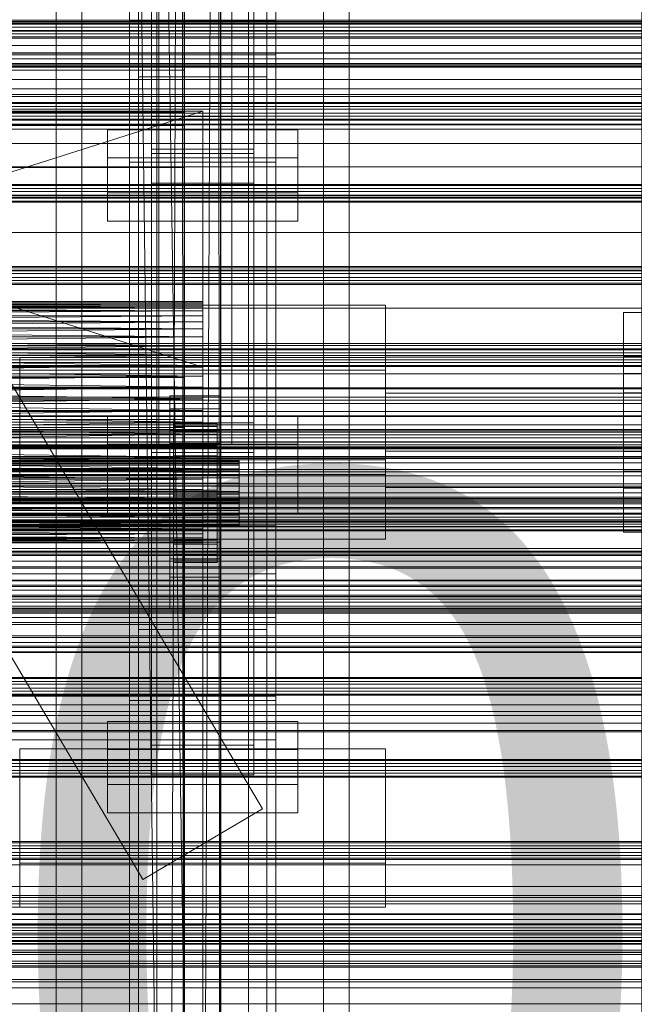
# Model space of a CAD drawing. Header units: millimetres. Extents: x -4738 to 65662, y -68080 to 6847.
# Tile 304 of 656: x 380 to 548, y -33994 to -33725. Entities that reach past the tile are written whole.
import ezdxf

# ---------------------------------------------------------------- set-up
doc = ezdxf.new("R2010")
doc.units = ezdxf.units.MM
for name, color, linetype, lineweight in [('COTAS_O', 1, 'Continuous', 0), ('COTAS_P', 1, 'Continuous', 0), ('frontal_briquetadora', 7, 'Continuous', 0), ('frontal_C01', 7, 'Continuous', 0), ('frontal_C02', 7, 'Continuous', 0), ('frontal_C03', 7, 'Continuous', 0), ('frontal_C10', 7, 'Continuous', 0), ('frontal_mezcladora', 7, 'Continuous', 0), ('frontal_secador', 7, 'Continuous', 0)]:
    doc.layers.add(name, color=color, linetype=linetype, lineweight=lineweight)
doc.dimstyles.new('R19_100', dxfattribs={"dimtxt": 250, "dimasz": 150, "dimexe": 150, "dimexo": 80, "dimgap": 100, "dimtad": 1, "dimtih": 1, "dimtoh": 1, "dimdsep": 46, "dimcen": 0.09, "dimadec": 0, "dimazin": 0, "dimtfac": 1, "dimtdec": 4, "dimtofl": 0, "dimtmove": 0, "dimatfit": 3, "dimfxl": 1, "dimtolj": 1, "dimtzin": 0, "dimarcsym": 0})

# ---------------------------------------------------------------- blocks, each defined once
blk = doc.blocks.new('DIM_R30_48')
at = {"layer": 'COTAS_O'}
for p, q in [((-1725, -33700), (-1575, -33655)), ((1725, -33700), (1575, -33655)), ((-1725, -34400), (-1725, -33700)), ((-1725, -33700), (1725, -33700)), ((-1725, -33700), (-1575, -33745)), ((1725, -33700), (1575, -33745)), ((1725, -34400), (1725, -33700))]:
    blk.add_line(p, q, dxfattribs=at)
blk.add_text('3450 O', height=250, dxfattribs=at).set_placement((0, -33600))
blk = doc.blocks.new('DIM_R30_49')
at = {"layer": 'COTAS_P'}
for p, q in [((-150, -32300), (550, -32300)), ((550, -32300), (505, -32450)), ((550, -34900), (550, -32300)), ((550, -32300), (595, -32450)), ((550, -34900), (505, -34750)), ((550, -34900), (595, -34750)), ((-150, -34900), (550, -34900))]:
    blk.add_line(p, q, dxfattribs=at)
blk.add_text('2600 P', height=250, rotation=90, dxfattribs=at).set_placement((450, -33600))
blk = doc.blocks.new('DIM_R30_52')
at = {"layer": 'COTAS_O'}
for p, q in [((-650, -34200), (-500, -34155)), ((650, -34200), (500, -34155)), ((-650, -34900), (-650, -34200)), ((-650, -34200), (650, -34200)), ((-650, -34200), (-500, -34245)), ((650, -34200), (500, -34245)), ((650, -34900), (650, -34200))]:
    blk.add_line(p, q, dxfattribs=at)
blk.add_text('1300 O', height=250, dxfattribs=at).set_placement((0, -34100))

msp = doc.modelspace()

# ---------------------------------------------------------------- linework, layer by layer
at = {"layer": 'frontal_briquetadora'}
for p, q in [((430, -33820), (210, -33750)), ((210, -33750), (430, -33750)), ((430, -33750), (210, -33820)), ((430, -33820), (430, -33750)), ((430, -33750), (430, -33844.629)), ((430, -33750), (430, -33841.488)), ((430, -33750), (430, -33838.284)), ((430, -33750), (430, -33835.05)), ((430, -33750), (430, -33831.815)), ((430, -33750), (430, -33828.612)), ((430, -33750), (430, -33825.47)), ((430, -33750), (430, -33822.421)), ((430, -33750), (430, -33819.494)), ((430, -33750), (430, -33816.716)), ((430, -33750), (430, -33814.115)), ((430, -33750), (430, -33811.715)), ((430, -33750), (430, -33809.54)), ((430, -33750), (430, -33807.611)), ((430, -33750), (430, -33805.946)), ((430, -33750), (430, -33804.562)), ((430, -33750), (430, -33803.471)), ((430, -33750), (430, -33802.684)), ((430, -33750), (430, -33802.209)), ((430, -33750), (430, -33802.05)), ((480, -33803.052), (200, -33803.052)), ((430, -33802.05), (210, -33802.209)), ((430, -33802.05), (210, -33802.05)), ((430, -33802.209), (210, -33802.05)), ((430, -33802.209), (210, -33802.684)), ((430, -33802.209), (210, -33802.209)), ((430, -33802.684), (210, -33802.209)), ((430, -33802.684), (210, -33803.471)), ((430, -33802.684), (210, -33802.684)), ((430, -33803.471), (210, -33802.684)), ((430, -33802.05), (430, -33802.209)), ((430, -33802.209), (430, -33802.684)), ((430, -33802.684), (430, -33803.471)), ((480, -33803.052), (480, -33806.399)), ((480, -33806.043), (480, -33803.052)), ((430, -33803.471), (210, -33804.562)), ((430, -33803.471), (210, -33803.471)), ((430, -33804.562), (210, -33803.471)), ((430, -33804.562), (210, -33805.946)), ((430, -33804.562), (210, -33804.562)), ((430, -33803.471), (430, -33804.562)), ((430, -33804.562), (430, -33805.946)), ((480, -33803.946), (480, -33803.763)), ((480, -33803.763), (480, -33809.778)), ((480, -33810.289), (480, -33803.946)), ((570, -33805.052), (545, -33805.052)), ((545, -33805.052), (545, -33808.19)), ((545, -33807.856), (545, -33805.052)), ((545, -33805.89), (545, -33805.719)), ((545, -33805.719), (545, -33811.357)), ((430, -33805.946), (210, -33807.611)), ((430, -33805.946), (210, -33805.946)), ((430, -33807.611), (210, -33805.946)), ((430, -33807.611), (210, -33809.54)), ((430, -33807.611), (210, -33807.611)), ((210, -33807.611), (430, -33809.54)), ((430, -33805.946), (430, -33807.611)), ((430, -33807.611), (430, -33809.54)), ((480, -33814.779), (480, -33806.043)), ((480, -33806.399), (480, -33815.42)), ((545, -33811.836), (545, -33805.89)), ((545, -33816.046), (545, -33807.856)), ((545, -33808.19), (545, -33816.647)), ((430, -33809.54), (210, -33811.715)), ((430, -33809.54), (210, -33809.54)), ((210, -33809.54), (430, -33811.715)), ((430, -33809.54), (430, -33811.715)), ((480, -33809.778), (480, -33820.797)), ((480, -33821.536), (480, -33810.289)), ((430, -33811.715), (210, -33811.715)), ((210, -33814.115), (430, -33811.715)), ((210, -33811.715), (430, -33814.115)), ((430, -33811.715), (430, -33814.115)), ((545, -33811.357), (545, -33821.688)), ((545, -33822.381), (545, -33811.836)), ((430, -33814.115), (210, -33814.115)), ((210, -33816.716), (430, -33814.115)), ((210, -33814.115), (430, -33816.716)), ((430, -33814.115), (430, -33816.716)), ((480, -33827.53), (480, -33814.779)), ((480, -33815.42), (480, -33828.329)), ((545, -33828), (545, -33816.046)), ((430, -33816.716), (210, -33816.716)), ((210, -33819.494), (430, -33816.716)), ((210, -33816.716), (430, -33819.494)), ((430, -33816.716), (430, -33819.494)), ((720, -33817.251), (480, -33817.251)), ((480, -33817.251), (480, -33819.113)), ((480, -33818.915), (480, -33817.251)), ((480, -33817.748), (480, -33817.647)), ((480, -33817.647), (480, -33820.992)), ((480, -33821.276), (480, -33817.748)), ((480, -33823.774), (480, -33818.915)), ((480, -33819.113), (480, -33824.131)), ((545, -33816.647), (545, -33828.749)), ((545, -33817.051), (655, -33817.051)), ((545, -33818.734), (545, -33817.051)), ((545, -33817.051), (545, -33818.934)), ((545, -33817.554), (545, -33817.451)), ((545, -33817.451), (545, -33820.834)), ((545, -33821.122), (545, -33817.554)), ((545, -33823.647), (545, -33818.734)), ((545, -33818.934), (545, -33824.008)), ((480, -33820.797), (200, -33820.797)), ((430, -33819.494), (210, -33819.494)), ((210, -33822.421), (430, -33819.494)), ((210, -33819.494), (430, -33822.421)), ((430, -33820), (210, -33820)), ((430, -33820), (320, -33820)), ((430, -33820), (322.156, -33820)), ((430, -33820), (324.292, -33820)), ((430, -33820), (326.386, -33820)), ((430, -33820), (328.419, -33820)), ((430, -33820), (330.371, -33820)), ((430, -33820), (332.223, -33820)), ((430, -33820), (333.957, -33820)), ((430, -33820), (335.556, -33820)), ((430, -33820), (337.006, -33820)), ((430, -33820), (338.292, -33820)), ((430, -33820), (339.402, -33820)), ((430, -33820), (340.325, -33820)), ((430, -33820), (341.053, -33820)), ((341.577, -33820), (430, -33820)), ((341.894, -33820), (430, -33820)), ((342, -33820), (430, -33820)), ((430, -33819.494), (430, -33822.421)), ((430, -33820), (430, -34060)), ((430, -34260), (430, -33820)), ((430, -34680), (430, -33820)), ((430, -33820), (430, -33855.985)), ((430, -33820), (430, -33853.384)), ((430, -33820), (430, -33850.606)), ((430, -33820), (430, -33847.678)), ((430, -33844.629), (430, -33820)), ((480, -33820.797), (480, -33834.64)), ((480, -33820.992), (480, -33827.122)), ((480, -33827.533), (480, -33821.276)), ((480, -33835.46), (480, -33821.536)), ((545, -33820.834), (545, -33827.033)), ((545, -33827.448), (545, -33821.122)), ((570, -33821.688), (545, -33821.688)), ((545, -33821.688), (545, -33834.665)), ((430, -33822.421), (210, -33822.421)), ((210, -33825.47), (430, -33822.421)), ((210, -33822.421), (430, -33825.47)), ((430, -33822.421), (430, -33825.47)), ((480, -33830.867), (480, -33823.774)), ((480, -33824.131), (480, -33831.312)), ((545, -33835.434), (545, -33822.381)), ((545, -33830.82), (545, -33823.647)), ((545, -33824.008), (545, -33831.27)), ((430, -33825.47), (210, -33825.47)), ((210, -33828.612), (430, -33825.47)), ((210, -33825.47), (430, -33828.612)), ((430, -33825.47), (430, -33828.612)), ((720, -33827.122), (480, -33827.122)), ((480, -33827.122), (480, -33834.822)), ((545, -33827.033), (655, -33827.033)), ((545, -33827.033), (545, -33834.819)), ((430, -33828.612), (210, -33828.612)), ((210, -33831.815), (430, -33828.612)), ((210, -33828.612), (430, -33831.815)), ((430, -33828.612), (430, -33831.815)), ((480, -33841.77), (480, -33827.53)), ((480, -33835.278), (480, -33827.533)), ((480, -33828.329), (480, -33842.57)), ((545, -33835.28), (545, -33827.448)), ((545, -33841.35), (545, -33828)), ((545, -33828.749), (545, -33842.1)), ((430, -33831.815), (210, -33835.05)), ((430, -33831.815), (210, -33831.815)), ((210, -33831.815), (430, -33835.05)), ((430, -33831.815), (430, -33835.05)), ((480, -33838.788), (480, -33830.867)), ((480, -33831.312), (480, -33839.233)), ((545, -33838.83), (545, -33830.82)), ((545, -33831.27), (545, -33839.28)), ((430, -33835.05), (210, -33838.284)), ((210, -33835.05), (430, -33835.05)), ((430, -33838.284), (210, -33835.05)), ((430, -33835.05), (430, -33838.284)), ((480, -33834.64), (480, -33848.563)), ((480, -33834.822), (480, -33842.567)), ((480, -33842.978), (480, -33835.278)), ((545, -33834.665), (545, -33847.719)), ((545, -33834.819), (545, -33842.651)), ((545, -33843.067), (545, -33835.28)), ((480, -33849.302), (480, -33835.46)), ((545, -33848.411), (545, -33835.434)), ((430, -33838.284), (210, -33841.488)), ((210, -33838.284), (430, -33838.284)), ((430, -33838.284), (430, -33841.488)), ((480, -33845.969), (480, -33838.788)), ((480, -33839.233), (480, -33846.325)), ((545, -33846.091), (545, -33838.83)), ((545, -33839.28), (545, -33846.452)), ((430, -33841.488), (210, -33844.629)), ((210, -33841.488), (430, -33841.488)), ((430, -33844.629), (210, -33841.488)), ((430, -33841.488), (430, -33844.629)), ((480, -33854.679), (480, -33841.77)), ((480, -33842.567), (480, -33848.823)), ((480, -33842.57), (480, -33855.32)), ((480, -33849.107), (480, -33842.978)), ((720, -33842.978), (480, -33842.978)), ((545, -33853.452), (545, -33841.35)), ((545, -33842.1), (545, -33854.053)), ((545, -33842.651), (545, -33848.978)), ((545, -33843.067), (655, -33843.067)), ((545, -33849.265), (545, -33843.067)), ((430, -33844.629), (210, -33847.678)), ((210, -33844.629), (430, -33844.629)), ((430, -33847.678), (210, -33844.629)), ((430, -33844.629), (430, -33847.678)), ((480, -33850.987), (480, -33845.969)), ((545, -33851.166), (545, -33846.091)), ((430, -33847.678), (210, -33850.606)), ((210, -33847.678), (430, -33847.678)), ((430, -33850.606), (210, -33847.678)), ((430, -33847.678), (430, -33850.606)), ((480, -33846.325), (480, -33851.185)), ((480, -33848.563), (480, -33859.811)), ((480, -33848.823), (480, -33852.351)), ((545, -33846.452), (545, -33851.366)), ((545, -33847.719), (545, -33858.263)), ((545, -33858.742), (545, -33848.411)), ((570, -33848.411), (545, -33848.411)), ((480, -33849.302), (200, -33849.302)), ((430, -33850.606), (210, -33853.384)), ((210, -33850.606), (430, -33850.606)), ((430, -33853.384), (210, -33850.606)), ((430, -33850.606), (430, -33853.384)), ((480, -33852.453), (480, -33849.107)), ((480, -33860.322), (480, -33849.302)), ((480, -33852.848), (480, -33850.987)), ((480, -33851.185), (480, -33852.848)), ((545, -33848.978), (545, -33852.546)), ((545, -33852.648), (545, -33849.265)), ((545, -33853.048), (545, -33851.166)), ((545, -33851.366), (545, -33853.048)), ((430, -33853.384), (210, -33855.985)), ((210, -33853.384), (430, -33853.384)), ((430, -33855.985), (210, -33853.384)), ((430, -33853.384), (430, -33855.985)), ((430, -33853.384), (430, -34060)), ((480, -33852.351), (480, -33852.453)), ((720, -33852.848), (480, -33852.848)), ((545, -33852.546), (545, -33852.648)), ((545, -33853.048), (655, -33853.048)), ((545, -33861.91), (545, -33853.452)), ((545, -33854.053), (545, -33862.243)), ((430, -33855.985), (210, -33858.384)), ((210, -33855.985), (430, -33855.985)), ((430, -33855.985), (430, -33858.384)), ((430, -34060), (430, -33855.985)), ((480, -33863.7), (480, -33854.679)), ((480, -33855.32), (480, -33864.056)), ((430, -33858.384), (210, -33858.384)), ((430, -33858.384), (210, -33860.559)), ((430, -33860.559), (210, -33858.384)), ((430, -33858.384), (430, -33860.559)), ((430, -34060), (430, -33858.384)), ((545, -33858.263), (545, -33864.21)), ((545, -33864.381), (545, -33858.742)), ((430, -33860.559), (210, -33860.559)), ((430, -33860.559), (210, -33862.488)), ((430, -33862.488), (210, -33860.559)), ((430, -33860.559), (430, -33862.488)), ((430, -33860.559), (430, -34060)), ((480, -33859.811), (480, -33866.154)), ((480, -33866.336), (480, -33860.322)), ((545, -33865.047), (545, -33861.91)), ((545, -33862.243), (545, -33865.047)), ((430, -33862.488), (210, -33862.488)), ((430, -33862.488), (210, -33864.153)), ((430, -33864.153), (210, -33862.488)), ((430, -33864.153), (210, -33864.153)), ((430, -33864.153), (210, -33865.538)), ((430, -33865.538), (210, -33864.153)), ((430, -33862.488), (430, -33864.153)), ((430, -33862.488), (430, -34060)), ((430, -33864.153), (430, -33865.538)), ((430, -33864.153), (430, -34060)), ((480, -33867.047), (480, -33863.7)), ((480, -33864.056), (480, -33867.047)), ((545, -33864.21), (545, -33864.381)), ((480, -33867.047), (200, -33867.047)), ((430, -33865.538), (210, -33865.538)), ((430, -33865.538), (210, -33866.629)), ((430, -33866.629), (210, -33865.538)), ((430, -33866.629), (210, -33866.629)), ((430, -33866.629), (210, -33867.416)), ((430, -33867.416), (210, -33866.629)), ((430, -33867.416), (210, -33867.416)), ((430, -33867.416), (210, -33867.891)), ((430, -33867.891), (210, -33867.416)), ((430, -33865.538), (430, -33866.629)), ((430, -33865.538), (430, -34060)), ((430, -33866.629), (430, -33867.416)), ((430, -33866.629), (430, -34060)), ((430, -33867.416), (430, -33867.891)), ((430, -33867.416), (430, -34060)), ((480, -33866.154), (480, -33866.336)), ((570, -33865.047), (545, -33865.047)), ((430, -33867.891), (210, -33867.891)), ((430, -33867.891), (210, -33868.05)), ((430, -33868.05), (210, -33867.891)), ((430, -33868.05), (210, -33868.05)), ((430, -33867.891), (430, -33868.05)), ((430, -33867.891), (430, -34060)), ((430, -33868.05), (430, -34060))]:
    msp.add_line(p, q, dxfattribs=at)
at = {"layer": 'frontal_C01'}
for p, q in [((410, -33725.366), (410, -33401.827)), ((450, -33401.827), (450, -33725.366)), ((417.5, -34010.796), (417.5, -33407.996)), ((442.5, -33407.996), (442.5, -34010.796)), ((417.5, -34036.976), (417.5, -33434.177)), ((442.5, -34036.976), (442.5, -33434.177)), ((410, -33763.885), (410, -33440.346)), ((450, -33763.885), (450, -33440.346)), ((410, -33999.812), (410, -33676.273)), ((416, -33761.571), (416, -33674.417)), ((444, -33674.417), (444, -33761.571)), ((450, -33676.273), (450, -33999.812)), ((416, -33682.505), (416, -33769.66)), ((444, -33769.66), (444, -33682.505)), ((450, -33734.629), (450, -33700.925)), ((410, -34047.96), (410, -33724.422)), ((450, -33734.629), (450, -33723.844)), ((450, -34047.96), (450, -33724.422)), ((450, -33725.366), (410, -33725.366)), ((410, -33725.366), (410, -33763.885)), ((410, -34048.905), (410, -33725.366)), ((450, -33763.885), (450, -33725.366)), ((450, -33725.366), (450, -34048.905)), ((-450, -33734.629), (450, -33734.629)), ((412.5, -33748.67), (412.5, -33740.581)), ((412.5, -33740.581), (447.5, -33740.581)), ((412.5, -34019.842), (412.5, -33740.581)), ((447.5, -33740.581), (447.5, -33748.67)), ((447.5, -33740.581), (447.5, -34019.842)), ((447.5, -33748.67), (412.5, -33748.67)), ((412.5, -34027.93), (412.5, -33748.67)), ((447.5, -34027.93), (447.5, -33748.67)), ((404, -33772.317), (404, -33755.062)), ((404, -33755.062), (456, -33755.062)), ((404, -33762.766), (404, -33755.062)), ((456, -33755.062), (456, -33772.317)), ((456, -33755.062), (456, -33762.766)), ((444, -33761.571), (416, -33761.571)), ((416, -33761.571), (416, -33769.66)), ((444, -33769.66), (444, -33761.571)), ((456, -33762.766), (404, -33762.766)), ((404, -33762.766), (404, -33780.021)), ((410, -33763.885), (450, -33763.885)), ((410, -34087.423), (410, -33763.885)), ((450, -34087.423), (450, -33763.885)), ((456, -33780.021), (456, -33762.766)), ((416, -33769.66), (444, -33769.66)), ((456, -33772.317), (404, -33772.317)), ((404, -33772.317), (404, -33780.021)), ((456, -33780.021), (456, -33772.317)), ((404, -33780.021), (456, -33780.021)), ((380, -33845.304), (380, -33817.306)), ((380, -33817.306), (480, -33817.306)), ((380, -33857.304), (380, -33817.306)), ((480, -33817.306), (480, -33845.304)), ((480, -33817.306), (480, -33857.304)), ((-425, -33822.766), (425, -33822.766)), ((425, -33822.766), (425, -33836.463)), ((425, -33822.766), (425, -33834.322)), ((425, -33834.322), (-425, -33834.322)), ((416, -33843.289), (416, -33835.2)), ((416, -33835.2), (444, -33835.2)), ((416, -33923.341), (416, -33835.2)), ((425, -33848.019), (425, -33834.322)), ((444, -33835.2), (444, -33843.289)), ((444, -33835.2), (444, -33923.341)), ((425, -33836.463), (-425, -33836.463)), ((425, -33848.019), (425, -33836.463)), ((444, -33843.289), (416, -33843.289)), ((416, -33843.289), (416, -33931.429)), ((444, -33931.429), (444, -33843.289)), ((480, -33845.304), (380, -33845.304)), ((380, -33845.304), (380, -33857.304)), ((480, -33857.304), (480, -33845.304)), ((-425, -33848.019), (425, -33848.019)), ((980, -33857.304), (-980, -33857.304)), ((380, -33857.304), (480, -33857.304)), ((980, -33862.304), (-980, -33862.304)), ((980, -33912.304), (-980, -33912.304)), ((980, -33917.304), (-980, -33917.304)), ((404, -33934.087), (404, -33916.831)), ((404, -33916.831), (456, -33916.831)), ((404, -33924.535), (404, -33916.831)), ((456, -33916.831), (456, -33934.087)), ((456, -33916.831), (456, -33924.535)), ((444, -33923.341), (416, -33923.341)), ((416, -33923.341), (416, -33931.429)), ((444, -33931.429), (444, -33923.341)), ((456, -33924.535), (404, -33924.535)), ((404, -33924.535), (404, -33941.791)), ((456, -33941.791), (456, -33924.535)), ((416, -33931.429), (444, -33931.429)), ((456, -33934.087), (404, -33934.087)), ((404, -33934.087), (404, -33941.791)), ((456, -33941.791), (456, -33934.087)), ((404, -33941.791), (456, -33941.791))]:
    msp.add_line(p, q, dxfattribs=at)
at = {"layer": 'frontal_C02'}
for p, q in [((446.358, -33940.707), (186.358, -33500.707)), ((410, -33863.38), (410, -33505.718)), ((450, -33505.718), (450, -33863.38)), ((413.642, -33960.038), (153.642, -33520.038)), ((390, -35975), (390, -33530.372)), ((397, -35975), (397, -33530.372)), ((463, -35975), (463, -33530.372)), ((470, -35975), (470, -33530.372)), ((410, -33911.107), (410, -33553.445)), ((450, -33911.107), (450, -33553.445)), ((410, -34044.45), (410, -33686.788)), ((450, -33686.788), (450, -34044.45)), ((417.5, -34231.462), (417.5, -33692.436)), ((442.5, -33692.436), (442.5, -34231.462)), ((418, -33835.166), (418, -33694.327)), ((438, -33694.327), (438, -33835.166)), ((418, -33700.288), (418, -33841.127)), ((438, -33841.127), (438, -33700.288)), ((412.5, -33882.773), (412.5, -33701.408)), ((447.5, -33701.408), (447.5, -33882.773)), ((412.5, -33891.714), (412.5, -33710.35)), ((447.5, -33891.714), (447.5, -33710.35)), ((417.5, -34258.348), (417.5, -33719.322)), ((442.5, -34258.348), (442.5, -33719.322)), ((410, -34082.632), (410, -33724.97)), ((450, -34082.632), (450, -33724.97)), ((-425, -33738.79), (425, -33738.79)), ((425, -33738.79), (425, -33753.931)), ((425, -33738.79), (425, -33750.245)), ((425, -33750.245), (-425, -33750.245)), ((416, -33760.377), (416, -33751.435)), ((416, -33751.435), (444, -33751.435)), ((416, -33840.401), (416, -33751.435)), ((425, -33765.386), (425, -33750.245)), ((444, -33751.435), (444, -33760.377)), ((444, -33751.435), (444, -33840.401)), ((425, -33753.931), (-425, -33753.931)), ((425, -33765.386), (425, -33753.931)), ((444, -33760.377), (416, -33760.377)), ((416, -33760.377), (416, -33849.343)), ((444, -33849.343), (444, -33760.377)), ((-425, -33765.386), (425, -33765.386)), ((421, -33831.347), (421, -33827.771)), ((421, -33827.771), (435, -33827.771)), ((421, -33867.862), (421, -33827.771)), ((435, -33827.771), (435, -33831.347)), ((435, -33827.771), (435, -33867.862)), ((435, -33831.347), (421, -33831.347)), ((421, -33831.347), (421, -33871.438)), ((435, -33871.438), (435, -33831.347)), ((404, -33852.501), (404, -33833.425)), ((404, -33833.425), (456, -33833.425)), ((404, -33841.062), (404, -33833.425)), ((438, -33835.166), (418, -33835.166)), ((418, -33835.166), (418, -33841.127)), ((422, -33845.381), (422, -33835.389)), ((422, -33835.389), (422, -33835.835)), ((422, -33835.389), (434, -33835.389)), ((422, -33836.237), (422, -33835.389)), ((434, -33835.835), (434, -33835.389)), ((434, -33835.389), (434, -33845.381)), ((434, -33835.389), (434, -33836.237)), ((438, -33841.127), (438, -33835.166)), ((456, -33833.425), (456, -33852.501)), ((456, -33833.425), (456, -33841.062)), ((421, -33840.885), (421, -33837.308)), ((421, -33837.308), (435, -33837.308)), ((421, -33877.399), (421, -33837.308)), ((422, -33845.592), (422, -33835.835)), ((422, -33835.835), (422, -33837.545)), ((422, -33835.835), (434, -33835.835)), ((422, -33845.782), (422, -33836.237)), ((422, -33836.237), (434, -33836.237)), ((422, -33838.321), (422, -33836.237)), ((422, -33846.402), (422, -33837.545)), ((422, -33837.545), (422, -33840.401)), ((422, -33837.545), (434, -33837.545)), ((434, -33837.545), (434, -33835.835)), ((434, -33835.835), (434, -33845.592)), ((434, -33836.237), (434, -33845.782)), ((434, -33836.237), (434, -33838.321)), ((434, -33840.401), (434, -33837.545)), ((434, -33837.545), (434, -33846.402)), ((435, -33837.308), (435, -33840.885)), ((435, -33837.308), (435, -33877.399)), ((444, -33840.401), (416, -33840.401)), ((416, -33840.401), (416, -33849.343)), ((422, -33846.769), (422, -33838.321)), ((422, -33838.321), (434, -33838.321)), ((422, -33841.498), (422, -33838.321)), ((422, -33847.755), (422, -33840.401)), ((422, -33840.401), (422, -33844.209)), ((422, -33840.401), (434, -33840.401)), ((434, -33838.321), (434, -33846.769)), ((434, -33838.321), (434, -33841.498)), ((434, -33844.209), (434, -33840.401)), ((434, -33840.401), (434, -33847.755)), ((444, -33849.343), (444, -33840.401)), ((456, -33841.062), (404, -33841.062)), ((404, -33841.062), (404, -33860.137)), ((418, -33841.127), (438, -33841.127)), ((435, -33840.885), (421, -33840.885)), ((421, -33840.885), (421, -33880.976)), ((422, -33848.275), (422, -33841.498)), ((422, -33841.498), (434, -33841.498)), ((422, -33845.553), (422, -33841.498)), ((434, -33841.498), (434, -33848.275)), ((434, -33841.498), (434, -33845.553)), ((435, -33880.976), (435, -33840.885)), ((456, -33860.137), (456, -33841.062)), ((-440, -33845.381), (440, -33845.381)), ((-440, -33845.592), (440, -33845.592)), ((-440, -33845.782), (440, -33845.782)), ((422, -33849.559), (422, -33844.209)), ((422, -33844.209), (422, -33848.71)), ((422, -33844.209), (434, -33844.209)), ((422, -33845.592), (422, -33845.381)), ((434, -33845.381), (422, -33845.381)), ((422, -33845.381), (422, -33845.782)), ((422, -33850.196), (422, -33845.553)), ((422, -33845.553), (434, -33845.553)), ((422, -33850.209), (422, -33845.553)), ((422, -33846.402), (422, -33845.592)), ((434, -33845.592), (422, -33845.592)), ((434, -33845.782), (422, -33845.782)), ((422, -33845.782), (422, -33846.769)), ((434, -33848.71), (434, -33844.209)), ((434, -33844.209), (434, -33849.559)), ((434, -33845.381), (434, -33845.592)), ((434, -33845.782), (434, -33845.381)), ((434, -33845.553), (434, -33850.196)), ((434, -33845.553), (434, -33850.209)), ((434, -33845.592), (434, -33846.402)), ((434, -33846.769), (434, -33845.782)), ((440, -33845.592), (440, -33845.381)), ((440, -33845.381), (440, -33845.782)), ((440, -33846.402), (440, -33845.592)), ((440, -33845.782), (440, -33846.769)), ((-440, -33846.402), (440, -33846.402)), ((-440, -33846.769), (440, -33846.769)), ((-440, -33847.755), (440, -33847.755)), ((-440, -33848.275), (440, -33848.275)), ((422, -33847.755), (422, -33846.402)), ((434, -33846.402), (422, -33846.402)), ((434, -33846.769), (422, -33846.769)), ((422, -33846.769), (422, -33848.275)), ((422, -33849.559), (422, -33847.755)), ((434, -33847.755), (422, -33847.755)), ((434, -33848.275), (422, -33848.275)), ((422, -33848.275), (422, -33850.196)), ((422, -33848.71), (422, -33851.691)), ((434, -33848.71), (422, -33848.71)), ((422, -33848.71), (422, -33853.597)), ((434, -33846.402), (434, -33847.755)), ((434, -33848.275), (434, -33846.769)), ((434, -33847.755), (434, -33849.559)), ((434, -33850.196), (434, -33848.275)), ((434, -33851.691), (434, -33848.71)), ((434, -33853.597), (434, -33848.71)), ((440, -33847.755), (440, -33846.402)), ((440, -33846.769), (440, -33848.275)), ((440, -33849.559), (440, -33847.755)), ((440, -33848.275), (440, -33850.196)), ((-440, -33849.559), (440, -33849.559)), ((-440, -33850.196), (440, -33850.196)), ((416, -33849.343), (444, -33849.343)), ((422, -33851.691), (422, -33849.559)), ((434, -33849.559), (422, -33849.559)), ((434, -33850.196), (422, -33850.196)), ((422, -33850.196), (422, -33852.401)), ((422, -33852.401), (422, -33850.209)), ((422, -33850.209), (434, -33850.209)), ((422, -33855.149), (422, -33850.209)), ((434, -33849.559), (434, -33851.691)), ((434, -33852.401), (434, -33850.196)), ((434, -33850.209), (434, -33852.401)), ((434, -33850.209), (434, -33855.149)), ((440, -33851.691), (440, -33849.559)), ((440, -33850.196), (440, -33852.401)), ((440, -33851.691), (-440, -33851.691)), ((-440, -33852.401), (440, -33852.401)), ((-440, -33854.006), (440, -33854.006)), ((456, -33852.501), (404, -33852.501)), ((404, -33852.501), (404, -33860.137)), ((422, -33851.691), (434, -33851.691)), ((422, -33854.006), (422, -33851.691)), ((434, -33852.401), (422, -33852.401)), ((422, -33852.401), (422, -33854.741)), ((422, -33854.006), (422, -33853.597)), ((422, -33853.597), (422, -33858.537)), ((422, -33853.597), (434, -33853.597)), ((422, -33856.346), (422, -33854.006)), ((434, -33854.006), (422, -33854.006)), ((434, -33851.691), (434, -33854.006)), ((434, -33854.741), (434, -33852.401)), ((434, -33858.537), (434, -33853.597)), ((434, -33853.597), (434, -33854.006)), ((434, -33854.006), (434, -33856.346)), ((440, -33854.006), (440, -33851.691)), ((440, -33852.401), (440, -33854.741)), ((440, -33856.346), (440, -33854.006)), ((456, -33860.137), (456, -33852.501)), ((-440, -33854.741), (440, -33854.741)), ((-440, -33856.346), (440, -33856.346)), ((422, -33854.741), (422, -33855.149)), ((434, -33854.741), (422, -33854.741)), ((422, -33854.741), (422, -33857.056)), ((422, -33855.149), (434, -33855.149)), ((422, -33860.036), (422, -33855.149)), ((422, -33858.551), (422, -33856.346)), ((422, -33856.346), (422, -33858.537)), ((434, -33856.346), (422, -33856.346)), ((434, -33855.149), (434, -33854.741)), ((434, -33857.056), (434, -33854.741)), ((434, -33855.149), (434, -33860.036)), ((434, -33858.537), (434, -33856.346)), ((434, -33856.346), (434, -33858.551)), ((440, -33854.741), (440, -33857.056)), ((440, -33858.551), (440, -33856.346)), ((-440, -33857.056), (440, -33857.056)), ((-440, -33858.551), (440, -33858.551)), ((-440, -33859.188), (440, -33859.188)), ((422, -33857.056), (422, -33860.036)), ((434, -33857.056), (422, -33857.056)), ((422, -33857.056), (422, -33859.188)), ((422, -33858.537), (422, -33863.194)), ((422, -33858.537), (434, -33858.537)), ((422, -33860.472), (422, -33858.551)), ((422, -33858.551), (422, -33863.194)), ((434, -33858.551), (422, -33858.551)), ((422, -33859.188), (422, -33864.538)), ((434, -33859.188), (422, -33859.188)), ((422, -33859.188), (422, -33860.992)), ((434, -33860.036), (434, -33857.056)), ((434, -33859.188), (434, -33857.056)), ((434, -33863.194), (434, -33858.537)), ((434, -33863.194), (434, -33858.551)), ((434, -33858.551), (434, -33860.472)), ((434, -33864.538), (434, -33859.188)), ((434, -33860.992), (434, -33859.188)), ((440, -33857.056), (440, -33859.188)), ((440, -33860.472), (440, -33858.551)), ((440, -33859.188), (440, -33860.992)), ((-440, -33860.472), (440, -33860.472)), ((-440, -33860.992), (440, -33860.992)), ((-440, -33861.977), (440, -33861.977)), ((404, -33860.137), (456, -33860.137)), ((422, -33860.036), (434, -33860.036)), ((422, -33864.538), (422, -33860.036)), ((422, -33861.977), (422, -33860.472)), ((422, -33860.472), (422, -33867.249)), ((434, -33860.472), (422, -33860.472)), ((422, -33860.992), (422, -33868.346)), ((434, -33860.992), (422, -33860.992)), ((422, -33860.992), (422, -33862.345)), ((422, -33862.964), (422, -33861.977)), ((422, -33861.977), (422, -33870.426)), ((434, -33861.977), (422, -33861.977)), ((434, -33860.036), (434, -33864.538)), ((434, -33867.249), (434, -33860.472)), ((434, -33860.472), (434, -33861.977)), ((434, -33868.346), (434, -33860.992)), ((434, -33862.345), (434, -33860.992)), ((434, -33870.426), (434, -33861.977)), ((434, -33861.977), (434, -33862.964)), ((440, -33861.977), (440, -33860.472)), ((440, -33860.992), (440, -33862.345)), ((440, -33862.964), (440, -33861.977)), ((-440, -33862.345), (440, -33862.345)), ((-440, -33862.964), (440, -33862.964)), ((-440, -33863.155), (440, -33863.155)), ((-440, -33863.366), (440, -33863.366)), ((450, -33863.38), (410, -33863.38)), ((410, -33863.38), (410, -33911.107)), ((410, -34221.042), (410, -33863.38)), ((421, -33878.411), (421, -33864.7)), ((421, -33864.7), (435, -33864.7)), ((421, -33872.337), (421, -33864.7)), ((422, -33862.345), (422, -33871.202)), ((434, -33862.345), (422, -33862.345)), ((422, -33862.345), (422, -33863.155)), ((422, -33863.366), (422, -33862.964)), ((422, -33862.964), (422, -33872.51)), ((434, -33862.964), (422, -33862.964)), ((422, -33863.155), (422, -33872.912)), ((434, -33863.155), (422, -33863.155)), ((422, -33863.155), (422, -33863.366)), ((422, -33863.194), (422, -33867.249)), ((422, -33863.194), (434, -33863.194)), ((422, -33863.366), (422, -33873.358)), ((434, -33863.366), (422, -33863.366)), ((422, -33864.538), (434, -33864.538)), ((422, -33868.346), (422, -33864.538)), ((434, -33871.202), (434, -33862.345)), ((434, -33863.155), (434, -33862.345)), ((434, -33872.51), (434, -33862.964)), ((434, -33862.964), (434, -33863.366)), ((434, -33872.912), (434, -33863.155)), ((434, -33863.366), (434, -33863.155)), ((434, -33867.249), (434, -33863.194)), ((434, -33873.358), (434, -33863.366)), ((434, -33864.538), (434, -33868.346)), ((435, -33864.7), (435, -33878.411)), ((435, -33864.7), (435, -33872.337)), ((440, -33862.345), (440, -33863.155)), ((440, -33863.366), (440, -33862.964)), ((440, -33863.155), (440, -33863.366)), ((450, -33911.107), (450, -33863.38)), ((450, -33863.38), (450, -34221.042)), ((422, -33867.249), (422, -33870.426)), ((422, -33867.249), (434, -33867.249)), ((434, -33870.426), (434, -33867.249)), ((435, -33867.862), (421, -33867.862)), ((421, -33867.862), (421, -33871.438)), ((422, -33868.346), (434, -33868.346)), ((422, -33871.202), (422, -33868.346)), ((434, -33868.346), (434, -33871.202)), ((435, -33871.438), (435, -33867.862)), ((421, -33871.438), (435, -33871.438)), ((435, -33872.337), (421, -33872.337)), ((421, -33872.337), (421, -33886.047)), ((422, -33870.426), (422, -33872.51)), ((422, -33870.426), (434, -33870.426)), ((422, -33871.202), (434, -33871.202)), ((422, -33872.912), (422, -33871.202)), ((422, -33872.51), (422, -33873.358)), ((422, -33872.51), (434, -33872.51)), ((422, -33872.912), (434, -33872.912)), ((422, -33873.358), (422, -33872.912)), ((434, -33872.51), (434, -33870.426)), ((434, -33871.202), (434, -33872.912)), ((434, -33873.358), (434, -33872.51)), ((434, -33872.912), (434, -33873.358)), ((435, -33886.047), (435, -33872.337)), ((422, -33873.358), (434, -33873.358)), ((-450, -33876.51), (450, -33876.51)), ((435, -33877.399), (421, -33877.399)), ((421, -33877.399), (421, -33880.976)), ((435, -33878.411), (421, -33878.411)), ((421, -33878.411), (421, -33886.047)), ((435, -33880.976), (435, -33877.399)), ((435, -33886.047), (435, -33878.411)), ((450, -33876.51), (450, -33888.432)), ((450, -33876.51), (450, -33909.919)), ((421, -33880.976), (435, -33880.976)), ((447.5, -33882.773), (412.5, -33882.773)), ((412.5, -33882.773), (412.5, -33891.714)), ((447.5, -33891.714), (447.5, -33882.773)), ((421, -33886.047), (435, -33886.047)), ((450, -33888.432), (-450, -33888.432)), ((450, -33921.841), (450, -33888.432)), ((412.5, -33891.714), (447.5, -33891.714)), ((450, -33909.919), (-450, -33909.919)), ((450, -33921.841), (450, -33909.919)), ((410, -33911.107), (450, -33911.107)), ((410, -34268.769), (410, -33911.107)), ((450, -34268.769), (450, -33911.107)), ((-450, -33921.841), (450, -33921.841)), ((380, -33955.57), (380, -33924.346)), ((380, -33924.346), (480, -33924.346)), ((380, -33967.57), (380, -33924.346)), ((480, -33924.346), (480, -33955.57)), ((480, -33924.346), (480, -33967.57)), ((446.358, -33940.707), (413.642, -33960.038)), ((480, -33955.57), (380, -33955.57)), ((380, -33955.57), (380, -33967.57)), ((480, -33967.57), (480, -33955.57)), ((430, -33967.57), (-430, -33967.57)), ((380, -33967.57), (480, -33967.57)), ((430, -33967.57), (430, -33972.57)), ((430, -33972.57), (-430, -33972.57)), ((430, -33972.57), (430, -34022.57))]:
    msp.add_line(p, q, dxfattribs=at)
at = {"layer": 'frontal_C03'}
for p, q in [((1250, -33725.118), (-1250, -33725.118)), ((1250, -33725.435), (-1250, -33725.435)), ((1250, -33726.229), (-1250, -33726.229)), ((-1250, -33726.993), (1250, -33726.993)), ((1250, -33728.116), (-1250, -33728.116)), ((1250, -33728.88), (-1250, -33728.88)), ((1250, -33729.674), (-1250, -33729.674)), ((1250, -33729.99), (-1250, -33729.99)), ((1250, -33747.576), (-1250, -33747.576)), ((1250, -33747.892), (-1250, -33747.892)), ((1250, -33748.686), (-1250, -33748.686)), ((-1250, -33749.451), (1250, -33749.451)), ((1250, -33750.573), (-1250, -33750.573)), ((1250, -33751.338), (-1250, -33751.338)), ((1250, -33752.132), (-1250, -33752.132)), ((1250, -33752.448), (-1250, -33752.448)), ((1250, -33770.033), (-1250, -33770.033)), ((1250, -33770.35), (-1250, -33770.35)), ((1250, -33771.144), (-1250, -33771.144)), ((-1250, -33771.908), (1250, -33771.908)), ((1250, -33773.031), (-1250, -33773.031)), ((1250, -33773.795), (-1250, -33773.795)), ((1250, -33774.589), (-1250, -33774.589)), ((1250, -33774.906), (-1250, -33774.906)), ((1250, -33792.491), (-1250, -33792.491)), ((1250, -33792.808), (-1250, -33792.808)), ((1250, -33793.602), (-1250, -33793.602)), ((-1250, -33794.366), (1250, -33794.366)), ((1250, -33795.489), (-1250, -33795.489)), ((1250, -33796.253), (-1250, -33796.253)), ((1250, -33797.047), (-1250, -33797.047)), ((1250, -33797.363), (-1250, -33797.363)), ((1250, -33814.949), (-1250, -33814.949)), ((1250, -33815.265), (-1250, -33815.265)), ((1250, -33816.059), (-1250, -33816.059)), ((-1250, -33816.823), (1250, -33816.823)), ((1250, -33817.946), (-1250, -33817.946)), ((1250, -33818.71), (-1250, -33818.71)), ((1250, -33819.504), (-1250, -33819.504)), ((1250, -33819.821), (-1250, -33819.821)), ((1250, -33825.584), (-1250, -33825.584)), ((1250, -33825.878), (-1250, -33825.878)), ((1250, -33829.043), (-1250, -33829.043)), ((1250, -33829.881), (-1250, -33829.881)), ((1250, -33835.73), (-1250, -33835.73)), ((1250, -33836.983), (-1250, -33836.983)), ((1250, -33837.406), (-1250, -33837.406)), ((1250, -33837.723), (-1250, -33837.723)), ((1496, -33840.377), (-1496, -33840.377)), ((1496, -33840.495), (-1496, -33840.495)), ((1250, -33838.517), (-1250, -33838.517)), ((-1250, -33839.281), (1250, -33839.281)), ((1250, -33840.404), (-1250, -33840.404)), ((1496, -33841.761), (-1496, -33841.761)), ((1496, -33842.096), (-1496, -33842.096)), ((1250, -33841.168), (-1250, -33841.168)), ((1250, -33841.962), (-1250, -33841.962)), ((1250, -33842.279), (-1250, -33842.279)), ((1496, -33844.435), (-1496, -33844.435)), ((1496, -33844.937), (-1496, -33844.937)), ((-1250, -33844.625), (1250, -33844.625)), ((1250, -33846.104), (-1250, -33846.104)), ((-1496, -33847.994), (1496, -33847.994)), ((1496, -33848.585), (-1496, -33848.585)), ((1496, -33851.894), (-1496, -33851.894)), ((1496, -33852.485), (-1496, -33852.485)), ((1496, -33855.542), (-1496, -33855.542)), ((1496, -33856.043), (-1496, -33856.043)), ((1250, -33854.375), (-1250, -33854.375)), ((1250, -33855.854), (-1250, -33855.854)), ((1250, -33856.542), (-1250, -33856.542)), ((1250, -33856.918), (-1250, -33856.918)), ((1496, -33858.383), (-1496, -33858.383)), ((1496, -33858.718), (-1496, -33858.718)), ((1496, -33859.984), (-1496, -33859.984)), ((1496, -33860.101), (-1496, -33860.101)), ((1250, -33859.864), (-1250, -33859.864)), ((1250, -33860.181), (-1250, -33860.181)), ((1250, -33860.974), (-1250, -33860.974)), ((-1250, -33861.739), (1250, -33861.739)), ((1250, -33862.042), (-1250, -33862.042)), ((1250, -33862.862), (-1250, -33862.862)), ((1250, -33863.495), (-1250, -33863.495)), ((1250, -33863.626), (-1250, -33863.626)), ((1250, -33864.42), (-1250, -33864.42)), ((1250, -33864.736), (-1250, -33864.736)), ((1250, -33864.749), (-1250, -33864.749)), ((1250, -33869.528), (-1250, -33869.528)), ((1250, -33870.598), (-1250, -33870.598)), ((1250, -33871.133), (-1250, -33871.133)), ((1250, -33871.435), (-1250, -33871.435)), ((1250, -33874.601), (-1250, -33874.601)), ((1250, -33874.895), (-1250, -33874.895)), ((1496, -33878.238), (-1496, -33878.238)), ((1496, -33878.356), (-1496, -33878.356)), ((1496, -33879.622), (-1496, -33879.622)), ((1496, -33879.957), (-1496, -33879.957)), ((-1250, -33880.914), (1250, -33880.914)), ((1496, -33882.297), (-1496, -33882.297)), ((1496, -33882.798), (-1496, -33882.798)), ((1250, -33882.322), (-1250, -33882.322)), ((1250, -33882.638), (-1250, -33882.638)), ((1250, -33882.807), (-1250, -33882.807)), ((1250, -33883.432), (-1250, -33883.432)), ((-1496, -33885.855), (1496, -33885.855)), ((1496, -33886.446), (-1496, -33886.446)), ((-1250, -33884.196), (1250, -33884.196)), ((1250, -33885.319), (-1250, -33885.319)), ((1250, -33886.083), (-1250, -33886.083)), ((1250, -33886.877), (-1250, -33886.877)), ((1250, -33887.194), (-1250, -33887.194)), ((1496, -33889.755), (-1496, -33889.755)), ((1496, -33890.346), (-1496, -33890.346)), ((1496, -33893.403), (-1496, -33893.403)), ((1496, -33893.905), (-1496, -33893.905)), ((1250, -33893.394), (-1250, -33893.394)), ((1496, -33896.244), (-1496, -33896.244)), ((1496, -33896.579), (-1496, -33896.579)), ((1250, -33895.287), (-1250, -33895.287)), ((1496, -33897.845), (-1496, -33897.845)), ((1496, -33897.963), (-1496, -33897.963)), ((1250, -33904.779), (-1250, -33904.779)), ((1250, -33905.068), (-1250, -33905.068)), ((1250, -33905.096), (-1250, -33905.096)), ((1250, -33905.89), (-1250, -33905.89)), ((-1250, -33906.654), (1250, -33906.654)), ((1250, -33906.673), (-1250, -33906.673)), ((1250, -33907.777), (-1250, -33907.777)), ((1250, -33908.541), (-1250, -33908.541)), ((1250, -33909.335), (-1250, -33909.335)), ((1250, -33909.652), (-1250, -33909.652)), ((1250, -33914.159), (-1250, -33914.159)), ((1250, -33915.232), (-1250, -33915.232)), ((1250, -33919.283), (-1250, -33919.283)), ((1250, -33919.66), (-1250, -33919.66)), ((1250, -33927.237), (-1250, -33927.237)), ((1250, -33927.553), (-1250, -33927.553)), ((1250, -33928.347), (-1250, -33928.347)), ((-1250, -33929.112), (1250, -33929.112)), ((1250, -33930.234), (-1250, -33930.234)), ((1250, -33930.999), (-1250, -33930.999)), ((1250, -33931.793), (-1250, -33931.793)), ((1250, -33932.109), (-1250, -33932.109)), ((1250, -33949.694), (-1250, -33949.694)), ((1250, -33950.011), (-1250, -33950.011)), ((1250, -33950.805), (-1250, -33950.805)), ((-1250, -33951.569), (1250, -33951.569)), ((1250, -33952.692), (-1250, -33952.692)), ((1250, -33953.456), (-1250, -33953.456)), ((1250, -33954.25), (-1250, -33954.25)), ((1250, -33954.567), (-1250, -33954.567)), ((1250, -33972.152), (-1250, -33972.152)), ((1250, -33972.469), (-1250, -33972.469)), ((1250, -33973.263), (-1250, -33973.263)), ((-1250, -33974.027), (1250, -33974.027)), ((1250, -33975.15), (-1250, -33975.15)), ((1250, -33975.914), (-1250, -33975.914)), ((1250, -33976.708), (-1250, -33976.708)), ((1250, -33977.024), (-1250, -33977.024))]:
    msp.add_line(p, q, dxfattribs=at)
at = {"layer": 'frontal_C10'}
for p, q in [((-1690.23, -33964.44), (758.292, -33964.44)), ((781.737, -33964.44), (-1666.785, -33964.44)), ((-1690.23, -33969.44), (758.292, -33969.44)), ((-1679.485, -33969.44), (769.038, -33969.44)), ((770.992, -33969.44), (-1677.531, -33969.44)), ((-1666.785, -33969.44), (781.737, -33969.44))]:
    msp.add_line(p, q, dxfattribs=at)
at = {"layer": 'frontal_mezcladora'}
for p, q in [((-650, -33730), (650, -33730)), ((-625, -33730), (625, -33730))]:
    msp.add_line(p, q, dxfattribs=at)
at = {"layer": 'frontal_secador'}
for p, q in [((429.5, -34299.5), (413, -33215)), ((420.5, -34290.5), (407, -33225)), ((429.5, -34299.5), (434.12, -33229.08)), ((434.78, -34287.18), (434.12, -33229.08)), ((420.5, -34290.5), (424.28, -33236.52)), ((424.82, -34280.42), (424.28, -33236.52)), ((434.78, -34287.18), (435, -33237)), ((435, -33237), (435, -34283)), ((424.82, -34280.42), (425, -33243)), ((425, -33243), (425, -34277)), ((1320, -33726), (-1320, -33726)), ((1250, -33725.859), (-1250, -33725.859)), ((-1250, -33726), (1250, -33726)), ((1320, -33727.929), (-1320, -33727.929)), ((-1320, -33730), (1320, -33730)), ((-1250, -33730), (1250, -33730)), ((1320, -33732.071), (-1320, -33732.071)), ((1320, -33734), (-1320, -33734)), ((1320, -33735.657), (-1320, -33735.657)), ((1250, -33734.141), (-1250, -33734.141)), ((1320, -33736.928), (-1320, -33736.928)), ((1320, -33737.727), (-1320, -33737.727)), ((1320, -33738), (-1320, -33738)), ((1250, -33737.285), (-1250, -33737.285)), ((1250, -33738), (-1250, -33738)), ((1250, -33741.314), (-1250, -33741.314)), ((1250, -33743.856), (-1250, -33743.856)), ((1250, -33745.455), (-1250, -33745.455)), ((1250, -33746), (-1250, -33746)), ((1360, -33753.5), (-1360, -33753.5)), ((1250, -33753.75), (-1250, -33753.75)), ((1360, -33754.863), (-1360, -33754.863)), ((1360, -33758.859), (-1360, -33758.859)), ((1360, -33765.216), (-1360, -33765.216)), ((1360, -33773.5), (-1360, -33773.5)), ((1250, -33772.924), (-1250, -33772.924)), ((1360, -33783.147), (-1360, -33783.147)), ((-1360, -33793.5), (1360, -33793.5)), ((-1250, -33793.5), (1250, -33793.5)), ((1360, -33803.853), (-1360, -33803.853)), ((1360, -33813.5), (-1360, -33813.5)), ((1250, -33814.076), (-1250, -33814.076)), ((1360, -33821.784), (-1360, -33821.784)), ((1360, -33828.141), (-1360, -33828.141)), ((1360, -33832.137), (-1360, -33832.137)), ((1360, -33833.5), (-1360, -33833.5)), ((1250, -33833.25), (-1250, -33833.25)), ((1250, -33849.715), (-1250, -33849.715)), ((1250, -33862.349), (-1250, -33862.349)), ((1250, -33870.291), (-1250, -33870.291)), ((1250, -33873), (-1250, -33873)), ((-1250, -33956), (1250, -33956)), ((-1250, -33962), (1250, -33962)), ((-1250, -33965), (1250, -33965)), ((1250, -33966), (-1250, -33966)), ((-1250, -33966.659), (1250, -33966.659)), ((1250, -33969.659), (-1250, -33969.659)), ((-1250, -33971), (1250, -33971)), ((1250, -33974), (-1250, -33974)), ((-1250, -33974.728), (1250, -33974.728)), ((-1250, -33977.588), (1250, -33977.588)), ((1250, -33977.611), (-1250, -33977.611)), ((1250, -33977.728), (-1250, -33977.728)), ((-1250, -33979.387), (1250, -33979.387)), ((1250, -33979.918), (-1250, -33979.918)), ((-1250, -33980), (1250, -33980)), ((1250, -33980.588), (-1250, -33980.588)), ((1250, -33982.387), (-1250, -33982.387)), ((1250, -33983), (-1250, -33983)), ((-1250, -33983.65), (1250, -33983.65)), ((1250, -33984), (-1250, -33984)), ((1250, -33987.382), (-1250, -33987.382)), ((-1250, -33988), (1250, -33988)), ((1250, -33989.689), (-1250, -33989.689)), ((1250, -33994), (-1250, -33994))]:
    msp.add_line(p, q, dxfattribs=at)

# ---------------------------------------------------------------- dimensions: what is measured, and where the dimension line sits
at = {"layer": 'COTAS_O'}
for p1, p2, picture, middle in [((-1725, -34400), (1725, -34400), 'DIM_R30_48', (0, -33700)), ((-650, -34900), (650, -34900), 'DIM_R30_52', (0, -34200))]:
    dim = msp.add_aligned_dim(p1=p1, p2=p2, distance=700, text='<> O', dimstyle='R19_100', dxfattribs=at)
    dim.commit()
    dim.dimension.update_dxf_attribs({"geometry": picture, "text_midpoint": middle})
at = {"layer": 'COTAS_P'}
dim = msp.add_aligned_dim(p1=(-150, -34900), p2=(-150, -32300), distance=-700, text='<> P', dimstyle='R19_100', dxfattribs=at)
dim.commit()
dim.dimension.update_dxf_attribs({"geometry": 'DIM_R30_49', "text_midpoint": (550, -33600)})

doc.saveas('drawing.dxf')
